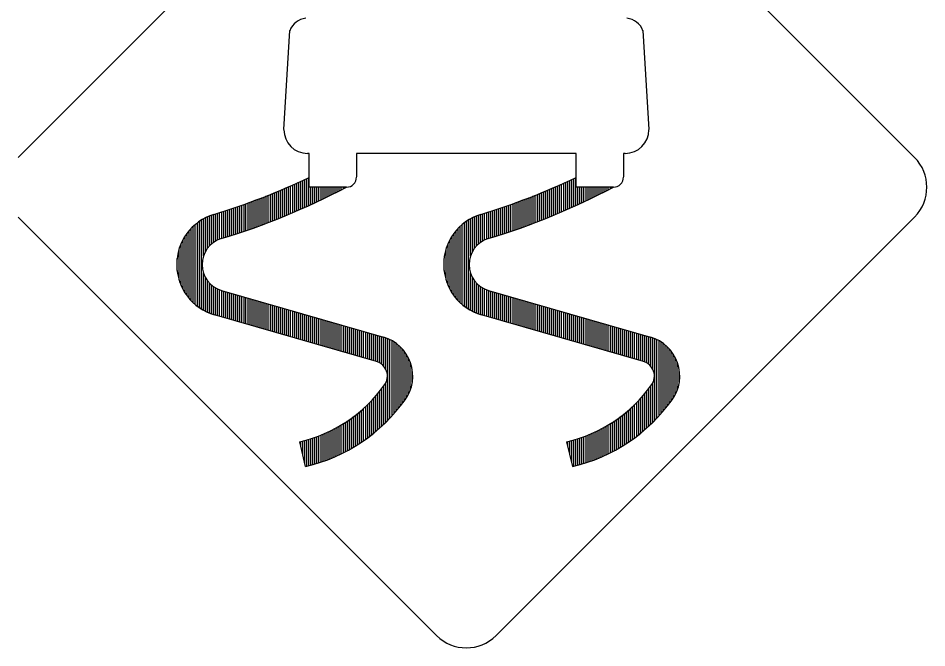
# Model space of a CAD drawing. Extents: x 42133 to 45533, y 41351 to 47951.
# Drawn here: x 44829.6 to 44894.5, y 47807 to 47851.9 of the extents above; entities that cross this region are included whole.
import ezdxf

# ---------------------------------------------------------------- set-up
doc = ezdxf.new("R2010")
doc.units = 0
doc.layers.add('P_TRAF_SIGN_SignDetails', color=7, linetype='Continuous')

msp = doc.modelspace()

# ---------------------------------------------------------------- linework, layer by layer
at = {"layer": 'P_TRAF_SIGN_SignDetails'}
for p, q in [((44859.52, 47871.887), (44829.638, 47842.005)), ((44893.656, 47842.005), (44863.771, 47871.887)), ((44848.616, 47843.986), (44849.033, 47851.056)), ((44874.258, 47851.056), (44874.682, 47843.986)), ((44850.42, 47842.295), (44850.303, 47842.295)), ((44850.42, 47839.881), (44850.42, 47842.295)), ((44869.492, 47842.295), (44853.803, 47842.295)), ((44853.803, 47842.295), (44853.803, 47840.607)), ((44869.492, 47839.881), (44869.492, 47842.295)), ((44872.995, 47842.295), (44872.871, 47842.295)), ((44872.871, 47842.295), (44872.871, 47840.607)), ((44849.386, 47838.126), (44849.386, 47840.096)), ((44849.533, 47838.186), (44849.533, 47840.16)), ((44849.676, 47838.246), (44849.676, 47840.231)), ((44849.822, 47838.31), (44849.822, 47840.302)), ((44849.965, 47838.382), (44849.965, 47840.366)), ((44850.112, 47838.446), (44850.112, 47840.43)), ((44850.254, 47838.51), (44850.254, 47840.494)), ((44850.401, 47838.573), (44850.401, 47840.562)), ((44868.454, 47838.126), (44868.454, 47840.096)), ((44868.601, 47838.186), (44868.601, 47840.16)), ((44868.744, 47838.246), (44868.744, 47840.231)), ((44868.89, 47838.31), (44868.89, 47840.302)), ((44869.033, 47838.382), (44869.033, 47840.366)), ((44869.18, 47838.446), (44869.18, 47840.43)), ((44869.322, 47838.51), (44869.322, 47840.494)), ((44869.469, 47838.573), (44869.469, 47840.562)), ((44847.939, 47837.532), (44847.939, 47839.479)), ((44848.082, 47837.585), (44848.082, 47839.543)), ((44848.229, 47837.645), (44848.229, 47839.6)), ((44848.371, 47837.698), (44848.371, 47839.656)), ((44848.518, 47837.758), (44848.518, 47839.72)), ((44848.661, 47837.822), (44848.661, 47839.788)), ((44848.807, 47837.882), (44848.807, 47839.851)), ((44848.954, 47837.942), (44848.954, 47839.908)), ((44849.097, 47837.998), (44849.097, 47839.972)), ((44849.243, 47838.062), (44849.243, 47840.036)), ((44853.077, 47839.881), (44850.42, 47839.881)), ((44850.544, 47838.637), (44850.544, 47839.881)), ((44850.69, 47838.701), (44850.69, 47839.881)), ((44850.833, 47838.773), (44850.833, 47839.881)), ((44850.98, 47838.837), (44850.98, 47839.881)), ((44851.123, 47838.908), (44851.123, 47839.881)), ((44851.269, 47838.979), (44851.269, 47839.881)), ((44851.412, 47839.047), (44851.412, 47839.881)), ((44851.412, 47839.881), (44851.412, 47839.881)), ((44851.559, 47839.115), (44851.559, 47839.881)), ((44851.559, 47839.881), (44851.559, 47839.881)), ((44851.705, 47839.186), (44851.705, 47839.881)), ((44851.705, 47839.881), (44851.705, 47839.881)), ((44851.848, 47839.254), (44851.848, 47839.881)), ((44851.848, 47839.881), (44851.848, 47839.881)), ((44851.995, 47839.325), (44851.995, 47839.881)), ((44851.995, 47839.881), (44851.995, 47839.881)), ((44852.138, 47839.4), (44852.138, 47839.881)), ((44852.138, 47839.881), (44852.138, 47839.881)), ((44852.284, 47839.476), (44852.284, 47839.881)), ((44852.284, 47839.881), (44852.284, 47839.881)), ((44852.427, 47839.543), (44852.427, 47839.881)), ((44852.427, 47839.881), (44852.427, 47839.881)), ((44852.574, 47839.626), (44852.574, 47839.881)), ((44852.574, 47839.881), (44852.574, 47839.881)), ((44852.716, 47839.694), (44852.716, 47839.881)), ((44852.716, 47839.881), (44852.716, 47839.881)), ((44852.863, 47839.769), (44852.863, 47839.881)), ((44852.863, 47839.881), (44852.863, 47839.881)), ((44853.006, 47839.844), (44853.006, 47839.881)), ((44853.006, 47839.881), (44853.006, 47839.881)), ((44867.007, 47837.532), (44867.007, 47839.479)), ((44867.154, 47837.585), (44867.154, 47839.543)), ((44867.296, 47837.645), (44867.296, 47839.6)), ((44867.439, 47837.698), (44867.439, 47839.656)), ((44867.586, 47837.758), (44867.586, 47839.72)), ((44867.732, 47837.822), (44867.732, 47839.788)), ((44867.875, 47837.882), (44867.875, 47839.851)), ((44868.022, 47837.942), (44868.022, 47839.908)), ((44868.165, 47837.998), (44868.165, 47839.972)), ((44868.311, 47838.062), (44868.311, 47840.036)), ((44872.145, 47839.881), (44869.492, 47839.881)), ((44869.616, 47838.637), (44869.616, 47839.881)), ((44869.758, 47838.701), (44869.758, 47839.881)), ((44869.905, 47838.773), (44869.905, 47839.881)), ((44870.048, 47838.837), (44870.048, 47839.881)), ((44870.194, 47838.908), (44870.194, 47839.881)), ((44870.337, 47838.979), (44870.337, 47839.881)), ((44870.484, 47839.047), (44870.484, 47839.881)), ((44870.484, 47839.881), (44870.484, 47839.881)), ((44870.627, 47839.115), (44870.627, 47839.881)), ((44870.627, 47839.881), (44870.627, 47839.881)), ((44870.773, 47839.186), (44870.773, 47839.881)), ((44870.773, 47839.881), (44870.773, 47839.881)), ((44870.916, 47839.254), (44870.916, 47839.881)), ((44870.916, 47839.881), (44870.916, 47839.881)), ((44871.063, 47839.325), (44871.063, 47839.881)), ((44871.063, 47839.881), (44871.063, 47839.881)), ((44871.205, 47839.4), (44871.205, 47839.881)), ((44871.205, 47839.881), (44871.205, 47839.881)), ((44871.352, 47839.476), (44871.352, 47839.881)), ((44871.352, 47839.881), (44871.352, 47839.881)), ((44871.495, 47839.543), (44871.495, 47839.881)), ((44871.495, 47839.881), (44871.495, 47839.881)), ((44871.641, 47839.626), (44871.641, 47839.881)), ((44871.641, 47839.881), (44871.641, 47839.881)), ((44871.784, 47839.694), (44871.784, 47839.881)), ((44871.784, 47839.881), (44871.784, 47839.881)), ((44871.931, 47839.769), (44871.931, 47839.881)), ((44871.931, 47839.881), (44871.931, 47839.881)), ((44872.074, 47839.844), (44872.074, 47839.881)), ((44872.074, 47839.881), (44872.074, 47839.881)), ((44846.199, 47836.882), (44846.199, 47838.803)), ((44846.345, 47836.938), (44846.345, 47838.863)), ((44846.492, 47836.987), (44846.492, 47838.915)), ((44846.635, 47837.04), (44846.635, 47838.972)), ((44846.778, 47837.093), (44846.778, 47839.024)), ((44846.924, 47837.145), (44846.924, 47839.077)), ((44847.071, 47837.194), (44847.071, 47839.13)), ((44847.214, 47837.247), (44847.214, 47839.19)), ((44847.36, 47837.307), (44847.36, 47839.25)), ((44847.503, 47837.363), (44847.503, 47839.303)), ((44847.65, 47837.42), (44847.65, 47839.367)), ((44847.792, 47837.472), (44847.792, 47839.423)), ((44865.27, 47836.882), (44865.27, 47838.803)), ((44865.413, 47836.938), (44865.413, 47838.863)), ((44865.56, 47836.987), (44865.56, 47838.915)), ((44865.703, 47837.04), (44865.703, 47838.972)), ((44865.849, 47837.093), (44865.849, 47839.024)), ((44865.992, 47837.145), (44865.992, 47839.077)), ((44866.139, 47837.194), (44866.139, 47839.13)), ((44866.282, 47837.247), (44866.282, 47839.19)), ((44866.428, 47837.307), (44866.428, 47839.25)), ((44866.571, 47837.363), (44866.571, 47839.303)), ((44866.718, 47837.42), (44866.718, 47839.367)), ((44866.86, 47837.472), (44866.86, 47839.423)), ((44844.319, 47836.262), (44844.319, 47838.16)), ((44844.462, 47836.311), (44844.462, 47838.209)), ((44844.609, 47836.352), (44844.609, 47838.258)), ((44844.752, 47836.397), (44844.752, 47838.299)), ((44844.898, 47836.442), (44844.898, 47838.348)), ((44845.041, 47836.491), (44845.041, 47838.401)), ((44845.188, 47836.54), (44845.188, 47838.449)), ((44845.331, 47836.589), (44845.331, 47838.498)), ((44845.477, 47836.638), (44845.477, 47838.547)), ((44845.62, 47836.687), (44845.62, 47838.6)), ((44845.767, 47836.732), (44845.767, 47838.649)), ((44845.909, 47836.781), (44845.909, 47838.701)), ((44846.056, 47836.829), (44846.056, 47838.758)), ((44863.387, 47836.262), (44863.387, 47838.16)), ((44863.53, 47836.311), (44863.53, 47838.209)), ((44863.677, 47836.352), (44863.677, 47838.258)), ((44863.82, 47836.397), (44863.82, 47838.299)), ((44863.966, 47836.442), (44863.966, 47838.348)), ((44864.109, 47836.491), (44864.109, 47838.401)), ((44864.256, 47836.54), (44864.256, 47838.449)), ((44864.402, 47836.589), (44864.402, 47838.498)), ((44864.545, 47836.638), (44864.545, 47838.547)), ((44864.688, 47836.687), (44864.688, 47838.6)), ((44864.834, 47836.732), (44864.834, 47838.649)), ((44864.981, 47836.781), (44864.981, 47838.701)), ((44865.124, 47836.829), (44865.124, 47838.758)), ((44829.638, 47837.747), (44859.52, 47807.865)), ((44842.726, 47831.184), (44842.726, 47837.532)), ((44842.869, 47834.958), (44842.869, 47837.611)), ((44843.015, 47835.296), (44843.015, 47837.694)), ((44843.158, 47835.521), (44843.158, 47837.762)), ((44843.305, 47835.694), (44843.305, 47837.822)), ((44843.447, 47835.826), (44843.447, 47837.882)), ((44843.594, 47835.935), (44843.594, 47837.934)), ((44843.737, 47836.033), (44843.737, 47837.976)), ((44843.883, 47836.108), (44843.883, 47838.028)), ((44844.026, 47836.164), (44844.026, 47838.07)), ((44844.173, 47836.213), (44844.173, 47838.119)), ((44861.794, 47831.184), (44861.794, 47837.532)), ((44861.937, 47834.958), (44861.937, 47837.611)), ((44862.083, 47835.296), (44862.083, 47837.694)), ((44862.226, 47835.521), (44862.226, 47837.762)), ((44862.373, 47835.694), (44862.373, 47837.822)), ((44862.519, 47835.826), (44862.519, 47837.882)), ((44862.662, 47835.935), (44862.662, 47837.934)), ((44862.805, 47836.033), (44862.805, 47837.976)), ((44862.951, 47836.108), (44862.951, 47838.028)), ((44863.098, 47836.164), (44863.098, 47838.07)), ((44863.241, 47836.213), (44863.241, 47838.119)), ((44863.771, 47807.865), (44893.656, 47837.747)), ((44842, 47831.77), (44842, 47836.942)), ((44842.143, 47831.627), (44842.143, 47837.089)), ((44842.29, 47831.5), (44842.29, 47837.217)), ((44842.436, 47831.379), (44842.436, 47837.333)), ((44842.579, 47831.278), (44842.579, 47837.435)), ((44861.068, 47831.77), (44861.068, 47836.942)), ((44861.215, 47831.627), (44861.215, 47837.089)), ((44861.358, 47831.5), (44861.358, 47837.217)), ((44861.504, 47831.379), (44861.504, 47837.333)), ((44861.647, 47831.278), (44861.647, 47837.435)), ((44841.564, 47832.319), (44841.564, 47836.397)), ((44841.711, 47832.108), (44841.711, 47836.604)), ((44841.858, 47831.932), (44841.858, 47836.781)), ((44860.636, 47832.319), (44860.636, 47836.397)), ((44860.779, 47832.108), (44860.779, 47836.604)), ((44860.925, 47831.932), (44860.925, 47836.781)), ((44841.275, 47832.86), (44841.275, 47835.86)), ((44841.421, 47832.567), (44841.421, 47836.149)), ((44860.347, 47832.86), (44860.347, 47835.86)), ((44860.489, 47832.567), (44860.489, 47836.149)), ((44841.132, 47833.247), (44841.132, 47835.473)), ((44860.2, 47833.247), (44860.2, 47835.473)), ((44840.985, 47833.935), (44840.985, 47834.792)), ((44860.053, 47833.935), (44860.053, 47834.792)), ((44842.869, 47831.101), (44842.869, 47833.759)), ((44861.937, 47831.101), (44861.937, 47833.759)), ((44843.015, 47831.015), (44843.015, 47833.424)), ((44843.158, 47830.951), (44843.158, 47833.199)), ((44843.305, 47830.887), (44843.305, 47833.029)), ((44862.083, 47831.015), (44862.083, 47833.424)), ((44862.226, 47830.951), (44862.226, 47833.199)), ((44862.373, 47830.887), (44862.373, 47833.029)), ((44843.447, 47830.838), (44843.447, 47832.894)), ((44843.594, 47830.789), (44843.594, 47832.781)), ((44843.737, 47830.74), (44843.737, 47832.684)), ((44843.883, 47830.699), (44843.883, 47832.608)), ((44844.026, 47830.661), (44844.026, 47832.548)), ((44844.162, 47832.503), (44855.727, 47829.169)), ((44844.173, 47830.62), (44844.173, 47832.503)), ((44844.319, 47830.575), (44844.319, 47832.458)), ((44844.462, 47830.534), (44844.462, 47832.417)), ((44844.609, 47830.496), (44844.609, 47832.379)), ((44844.752, 47830.455), (44844.752, 47832.334)), ((44844.898, 47830.41), (44844.898, 47832.293)), ((44862.519, 47830.838), (44862.519, 47832.894)), ((44862.662, 47830.789), (44862.662, 47832.781)), ((44862.805, 47830.74), (44862.805, 47832.684)), ((44862.951, 47830.699), (44862.951, 47832.608)), ((44863.098, 47830.661), (44863.098, 47832.548)), ((44863.23, 47832.503), (44874.795, 47829.169)), ((44863.241, 47830.62), (44863.241, 47832.503)), ((44863.387, 47830.575), (44863.387, 47832.458)), ((44863.53, 47830.534), (44863.53, 47832.417)), ((44863.677, 47830.496), (44863.677, 47832.379)), ((44863.82, 47830.455), (44863.82, 47832.334)), ((44863.966, 47830.41), (44863.966, 47832.293)), ((44845.041, 47830.368), (44845.041, 47832.248)), ((44845.188, 47830.323), (44845.188, 47832.206)), ((44845.331, 47830.286), (44845.331, 47832.169)), ((44845.477, 47830.244), (44845.477, 47832.127)), ((44845.62, 47830.199), (44845.62, 47832.082)), ((44845.767, 47830.158), (44845.767, 47832.045)), ((44845.909, 47830.116), (44845.909, 47831.999)), ((44846.056, 47830.079), (44846.056, 47831.958)), ((44846.199, 47830.034), (44846.199, 47831.917)), ((44846.345, 47829.992), (44846.345, 47831.875)), ((44846.492, 47829.955), (44846.492, 47831.838)), ((44846.635, 47829.906), (44846.635, 47831.789)), ((44846.778, 47829.868), (44846.778, 47831.751)), ((44846.924, 47829.823), (44846.924, 47831.706)), ((44847.071, 47829.782), (44847.071, 47831.665)), ((44864.109, 47830.368), (44864.109, 47832.248)), ((44864.256, 47830.323), (44864.256, 47832.206)), ((44864.402, 47830.286), (44864.402, 47832.169)), ((44864.545, 47830.244), (44864.545, 47832.127)), ((44864.688, 47830.199), (44864.688, 47832.082)), ((44864.834, 47830.158), (44864.834, 47832.045)), ((44864.981, 47830.116), (44864.981, 47831.999)), ((44865.124, 47830.079), (44865.124, 47831.958)), ((44865.27, 47830.034), (44865.27, 47831.917)), ((44865.413, 47829.992), (44865.413, 47831.875)), ((44865.56, 47829.955), (44865.56, 47831.838)), ((44865.703, 47829.906), (44865.703, 47831.789)), ((44865.849, 47829.868), (44865.849, 47831.751)), ((44865.992, 47829.823), (44865.992, 47831.706)), ((44866.139, 47829.782), (44866.139, 47831.665)), ((44847.214, 47829.744), (44847.214, 47831.627)), ((44847.36, 47829.695), (44847.36, 47831.578)), ((44847.503, 47829.658), (44847.503, 47831.541)), ((44847.65, 47829.616), (44847.65, 47831.5)), ((44847.792, 47829.571), (44847.792, 47831.454)), ((44847.939, 47829.534), (44847.939, 47831.417)), ((44848.082, 47829.489), (44848.082, 47831.376)), ((44848.229, 47829.451), (44848.229, 47831.334)), ((44848.371, 47829.406), (44848.371, 47831.289)), ((44848.518, 47829.365), (44848.518, 47831.248)), ((44848.661, 47829.327), (44848.661, 47831.21)), ((44848.807, 47829.278), (44848.807, 47831.165)), ((44848.954, 47829.241), (44848.954, 47831.124)), ((44849.097, 47829.195), (44849.097, 47831.079)), ((44849.243, 47829.154), (44849.243, 47831.041)), ((44849.386, 47829.117), (44849.386, 47831)), ((44866.282, 47829.744), (44866.282, 47831.627)), ((44866.428, 47829.695), (44866.428, 47831.578)), ((44866.571, 47829.658), (44866.571, 47831.541)), ((44866.718, 47829.616), (44866.718, 47831.5)), ((44866.86, 47829.571), (44866.86, 47831.454)), ((44867.007, 47829.534), (44867.007, 47831.417)), ((44867.154, 47829.489), (44867.154, 47831.376)), ((44867.296, 47829.451), (44867.296, 47831.334)), ((44867.439, 47829.406), (44867.439, 47831.289)), ((44867.586, 47829.365), (44867.586, 47831.248)), ((44867.732, 47829.327), (44867.732, 47831.21)), ((44867.875, 47829.278), (44867.875, 47831.165)), ((44868.022, 47829.241), (44868.022, 47831.124)), ((44868.165, 47829.195), (44868.165, 47831.079)), ((44868.311, 47829.154), (44868.311, 47831.041)), ((44868.454, 47829.117), (44868.454, 47831)), ((44855.227, 47827.429), (44843.662, 47830.763)), ((44849.533, 47829.068), (44849.533, 47830.958)), ((44849.676, 47829.03), (44849.676, 47830.913)), ((44849.822, 47828.989), (44849.822, 47830.872)), ((44849.965, 47828.944), (44849.965, 47830.834)), ((44850.112, 47828.91), (44850.112, 47830.789)), ((44850.254, 47828.865), (44850.254, 47830.748)), ((44850.401, 47828.823), (44850.401, 47830.71)), ((44850.544, 47828.778), (44850.544, 47830.661)), ((44850.69, 47828.737), (44850.69, 47830.624)), ((44850.833, 47828.699), (44850.833, 47830.582)), ((44850.98, 47828.654), (44850.98, 47830.537)), ((44851.123, 47828.613), (44851.123, 47830.5)), ((44851.269, 47828.572), (44851.269, 47830.455)), ((44851.412, 47828.526), (44851.412, 47830.413)), ((44851.559, 47828.489), (44851.559, 47830.372)), ((44874.295, 47827.429), (44862.733, 47830.763)), ((44868.601, 47829.068), (44868.601, 47830.958)), ((44868.744, 47829.03), (44868.744, 47830.913)), ((44868.89, 47828.989), (44868.89, 47830.872)), ((44869.033, 47828.944), (44869.033, 47830.834)), ((44869.18, 47828.91), (44869.18, 47830.789)), ((44869.322, 47828.865), (44869.322, 47830.748)), ((44869.469, 47828.823), (44869.469, 47830.71)), ((44869.616, 47828.778), (44869.616, 47830.661)), ((44869.758, 47828.737), (44869.758, 47830.624)), ((44869.905, 47828.699), (44869.905, 47830.582)), ((44870.048, 47828.654), (44870.048, 47830.537)), ((44870.194, 47828.613), (44870.194, 47830.5)), ((44870.337, 47828.572), (44870.337, 47830.455)), ((44870.484, 47828.526), (44870.484, 47830.413)), ((44870.627, 47828.489), (44870.627, 47830.372)), ((44851.705, 47828.447), (44851.705, 47830.331)), ((44851.848, 47828.402), (44851.848, 47830.293)), ((44851.995, 47828.361), (44851.995, 47830.244)), ((44852.138, 47828.323), (44852.138, 47830.207)), ((44852.284, 47828.278), (44852.284, 47830.161)), ((44852.427, 47828.237), (44852.427, 47830.12)), ((44852.574, 47828.196), (44852.574, 47830.083)), ((44852.716, 47828.151), (44852.716, 47830.037)), ((44852.863, 47828.113), (44852.863, 47829.996)), ((44853.006, 47828.072), (44853.006, 47829.955)), ((44853.152, 47828.027), (44853.152, 47829.91)), ((44853.295, 47827.985), (44853.295, 47829.872)), ((44853.442, 47827.944), (44853.442, 47829.831)), ((44853.588, 47827.906), (44853.588, 47829.789)), ((44853.731, 47827.861), (44853.731, 47829.744)), ((44853.878, 47827.82), (44853.878, 47829.707)), ((44870.773, 47828.447), (44870.773, 47830.331)), ((44870.916, 47828.402), (44870.916, 47830.293)), ((44871.063, 47828.361), (44871.063, 47830.244)), ((44871.205, 47828.323), (44871.205, 47830.207)), ((44871.352, 47828.278), (44871.352, 47830.161)), ((44871.495, 47828.237), (44871.495, 47830.12)), ((44871.641, 47828.196), (44871.641, 47830.083)), ((44871.784, 47828.151), (44871.784, 47830.037)), ((44871.931, 47828.113), (44871.931, 47829.996)), ((44872.074, 47828.072), (44872.074, 47829.955)), ((44872.22, 47828.027), (44872.22, 47829.91)), ((44872.367, 47827.985), (44872.367, 47829.872)), ((44872.51, 47827.944), (44872.51, 47829.831)), ((44872.656, 47827.906), (44872.656, 47829.789)), ((44872.799, 47827.861), (44872.799, 47829.744)), ((44872.946, 47827.82), (44872.946, 47829.707)), ((44854.021, 47827.782), (44854.021, 47829.665)), ((44854.167, 47827.733), (44854.167, 47829.62)), ((44854.31, 47827.696), (44854.31, 47829.579)), ((44854.457, 47827.651), (44854.457, 47829.534)), ((44854.6, 47827.609), (44854.6, 47829.496)), ((44854.746, 47827.572), (44854.746, 47829.455)), ((44854.889, 47827.523), (44854.889, 47829.413)), ((44855.036, 47827.485), (44855.036, 47829.376)), ((44855.178, 47827.444), (44855.178, 47829.327)), ((44855.325, 47827.395), (44855.325, 47829.289)), ((44855.468, 47827.324), (44855.468, 47829.244)), ((44855.614, 47827.222), (44855.614, 47829.203)), ((44855.757, 47827.079), (44855.757, 47829.158)), ((44855.904, 47826.854), (44855.904, 47829.113)), ((44856.047, 47823.245), (44856.047, 47829.053)), ((44873.089, 47827.782), (44873.089, 47829.665)), ((44873.235, 47827.733), (44873.235, 47829.62)), ((44873.378, 47827.696), (44873.378, 47829.579)), ((44873.525, 47827.651), (44873.525, 47829.534)), ((44873.667, 47827.609), (44873.667, 47829.496)), ((44873.814, 47827.572), (44873.814, 47829.455)), ((44873.957, 47827.523), (44873.957, 47829.413)), ((44874.103, 47827.485), (44874.103, 47829.376)), ((44874.25, 47827.444), (44874.25, 47829.327)), ((44874.393, 47827.395), (44874.393, 47829.289)), ((44874.539, 47827.324), (44874.539, 47829.244)), ((44874.682, 47827.222), (44874.682, 47829.203)), ((44874.829, 47827.079), (44874.829, 47829.158)), ((44874.972, 47826.854), (44874.972, 47829.113)), ((44875.118, 47823.245), (44875.118, 47829.053)), ((44856.193, 47823.396), (44856.193, 47828.989)), ((44856.34, 47823.55), (44856.34, 47828.914)), ((44856.483, 47823.704), (44856.483, 47828.827)), ((44856.629, 47823.877), (44856.629, 47828.726)), ((44856.772, 47824.05), (44856.772, 47828.617)), ((44856.919, 47824.226), (44856.919, 47828.485)), ((44875.261, 47823.396), (44875.261, 47828.989)), ((44875.408, 47823.55), (44875.408, 47828.914)), ((44875.551, 47823.704), (44875.551, 47828.827)), ((44875.697, 47823.877), (44875.697, 47828.726)), ((44875.84, 47824.05), (44875.84, 47828.617)), ((44875.987, 47824.226), (44875.987, 47828.485)), ((44857.061, 47824.414), (44857.061, 47828.338)), ((44857.208, 47824.606), (44857.208, 47828.166)), ((44857.351, 47824.809), (44857.351, 47827.963)), ((44876.129, 47824.414), (44876.129, 47828.338)), ((44876.276, 47824.606), (44876.276, 47828.166)), ((44876.419, 47824.809), (44876.419, 47827.963)), ((44857.497, 47825.061), (44857.497, 47827.718)), ((44857.64, 47825.395), (44857.64, 47827.391)), ((44876.565, 47825.061), (44876.565, 47827.718)), ((44876.708, 47825.395), (44876.708, 47827.391)), ((44857.787, 47825.963), (44857.787, 47826.82)), ((44876.855, 47825.963), (44876.855, 47826.82)), ((44855.904, 47823.099), (44855.904, 47825.914)), ((44874.972, 47823.099), (44874.972, 47825.914)), ((44855.468, 47822.697), (44855.468, 47825.309)), ((44855.614, 47822.824), (44855.614, 47825.497)), ((44855.757, 47822.96), (44855.757, 47825.689)), ((44874.539, 47822.697), (44874.539, 47825.309)), ((44874.682, 47822.824), (44874.682, 47825.497)), ((44874.829, 47822.96), (44874.829, 47825.689)), ((44854.889, 47822.216), (44854.889, 47824.647)), ((44855.036, 47822.325), (44855.036, 47824.805)), ((44855.178, 47822.437), (44855.178, 47824.967)), ((44855.325, 47822.569), (44855.325, 47825.136)), ((44873.957, 47822.216), (44873.957, 47824.647)), ((44874.103, 47822.325), (44874.103, 47824.805)), ((44874.25, 47822.437), (44874.25, 47824.967)), ((44874.393, 47822.569), (44874.393, 47825.136)), ((44854.167, 47821.682), (44854.167, 47823.963)), ((44854.31, 47821.783), (44854.31, 47824.08)), ((44854.457, 47821.885), (44854.457, 47824.219)), ((44854.6, 47821.99), (44854.6, 47824.358)), ((44854.746, 47822.099), (44854.746, 47824.497)), ((44873.235, 47821.682), (44873.235, 47823.963)), ((44873.378, 47821.783), (44873.378, 47824.08)), ((44873.525, 47821.885), (44873.525, 47824.219)), ((44873.667, 47821.99), (44873.667, 47824.358)), ((44873.814, 47822.099), (44873.814, 47824.497)), ((44853.295, 47821.152), (44853.295, 47823.279)), ((44853.442, 47821.231), (44853.442, 47823.385)), ((44853.588, 47821.313), (44853.588, 47823.494)), ((44853.731, 47821.407), (44853.731, 47823.603)), ((44853.878, 47821.494), (44853.878, 47823.712)), ((44854.021, 47821.584), (44854.021, 47823.839)), ((44872.367, 47821.152), (44872.367, 47823.279)), ((44872.51, 47821.231), (44872.51, 47823.385)), ((44872.656, 47821.313), (44872.656, 47823.494)), ((44872.799, 47821.407), (44872.799, 47823.603)), ((44872.946, 47821.494), (44872.946, 47823.712)), ((44873.089, 47821.584), (44873.089, 47823.839)), ((44852.138, 47820.588), (44852.138, 47822.584)), ((44852.284, 47820.648), (44852.284, 47822.663)), ((44852.427, 47820.712), (44852.427, 47822.738)), ((44852.574, 47820.78), (44852.574, 47822.824)), ((44852.716, 47820.851), (44852.716, 47822.907)), ((44852.863, 47820.919), (44852.863, 47822.997)), ((44853.006, 47820.99), (44853.006, 47823.088)), ((44853.152, 47821.069), (44853.152, 47823.185)), ((44871.205, 47820.588), (44871.205, 47822.584)), ((44871.352, 47820.648), (44871.352, 47822.663)), ((44871.495, 47820.712), (44871.495, 47822.738)), ((44871.641, 47820.78), (44871.641, 47822.824)), ((44871.784, 47820.851), (44871.784, 47822.907)), ((44871.931, 47820.919), (44871.931, 47822.997)), ((44872.074, 47820.99), (44872.074, 47823.088)), ((44872.22, 47821.069), (44872.22, 47823.185)), ((44850.544, 47820.032), (44850.544, 47821.922)), ((44850.69, 47820.073), (44850.69, 47821.971)), ((44850.833, 47820.118), (44850.833, 47822.016)), ((44850.98, 47820.16), (44850.98, 47822.069)), ((44851.123, 47820.201), (44851.123, 47822.129)), ((44851.269, 47820.25), (44851.269, 47822.182)), ((44851.412, 47820.299), (44851.412, 47822.242)), ((44851.559, 47820.359), (44851.559, 47822.31)), ((44851.705, 47820.411), (44851.705, 47822.373)), ((44851.848, 47820.464), (44851.848, 47822.437)), ((44851.995, 47820.524), (44851.995, 47822.509)), ((44869.616, 47820.032), (44869.616, 47821.922)), ((44869.758, 47820.073), (44869.758, 47821.971)), ((44869.905, 47820.118), (44869.905, 47822.016)), ((44870.048, 47820.16), (44870.048, 47822.069)), ((44870.194, 47820.201), (44870.194, 47822.129)), ((44870.337, 47820.25), (44870.337, 47822.182)), ((44870.484, 47820.299), (44870.484, 47822.242)), ((44870.627, 47820.359), (44870.627, 47822.31)), ((44870.773, 47820.411), (44870.773, 47822.373)), ((44870.916, 47820.464), (44870.916, 47822.437)), ((44871.063, 47820.524), (44871.063, 47822.509)), ((44850.168, 47819.934), (44849.751, 47821.701)), ((44849.822, 47821.407), (44849.822, 47821.716)), ((44849.965, 47820.799), (44849.965, 47821.753)), ((44850.112, 47820.186), (44850.112, 47821.795)), ((44850.254, 47819.96), (44850.254, 47821.828)), ((44850.401, 47819.994), (44850.401, 47821.877)), ((44869.24, 47819.934), (44868.819, 47821.701)), ((44868.89, 47821.407), (44868.89, 47821.716)), ((44869.033, 47820.799), (44869.033, 47821.753)), ((44869.18, 47820.186), (44869.18, 47821.795)), ((44869.322, 47819.96), (44869.322, 47821.828)), ((44869.469, 47819.994), (44869.469, 47821.877))]:
    msp.add_line(p, q, dxfattribs=at)
for centre, radius, start, end in [((44850.359, 47850.539), 1.419, 97.10934, 158.72409), ((44872.938, 47850.539), 1.419, 21.27591, 82.89066), ((44850.304, 47843.981), 1.69, 180, 270), ((44872.993, 47843.981), 1.69, 270, 360), ((44891.525, 47839.873), 3.009, 315, 45), ((44829.193, 47885.286), 49.497, 286.93512, 295.40096), ((44853.08, 47840.602), 0.724, 270, 360), ((44848.261, 47885.286), 49.497, 286.93512, 295.40096), ((44872.148, 47840.602), 0.724, 270, 360), ((44829.193, 47885.286), 51.308, 286.93512, 297.7466), ((44848.261, 47885.286), 51.308, 286.93512, 297.7466), ((44844.701, 47834.356), 3.741, 106.93512, 253.92427), ((44863.769, 47834.356), 3.741, 106.93512, 253.92427), ((44844.701, 47834.356), 1.931, 106.93512, 253.92427), ((44863.769, 47834.356), 1.931, 106.93512, 253.92427), ((44854.925, 47826.385), 2.896, 324.3387, 73.92688), ((44873.994, 47826.385), 2.896, 324.3387, 73.92688), ((44854.925, 47826.385), 1.086, 324.3387, 73.92688), ((44873.994, 47826.385), 1.086, 324.3387, 73.92688), ((44847.355, 47831.817), 10.403, 283.32906, 324.3387), ((44866.424, 47831.817), 10.403, 283.32906, 324.3387), ((44847.355, 47831.817), 12.213, 283.32906, 324.3387), ((44866.424, 47831.817), 12.213, 283.32906, 324.3387), ((44861.645, 47809.993), 3.009, 225, 315)]:
    msp.add_arc(centre, radius, start, end, dxfattribs=at)

doc.saveas('drawing.dxf')
